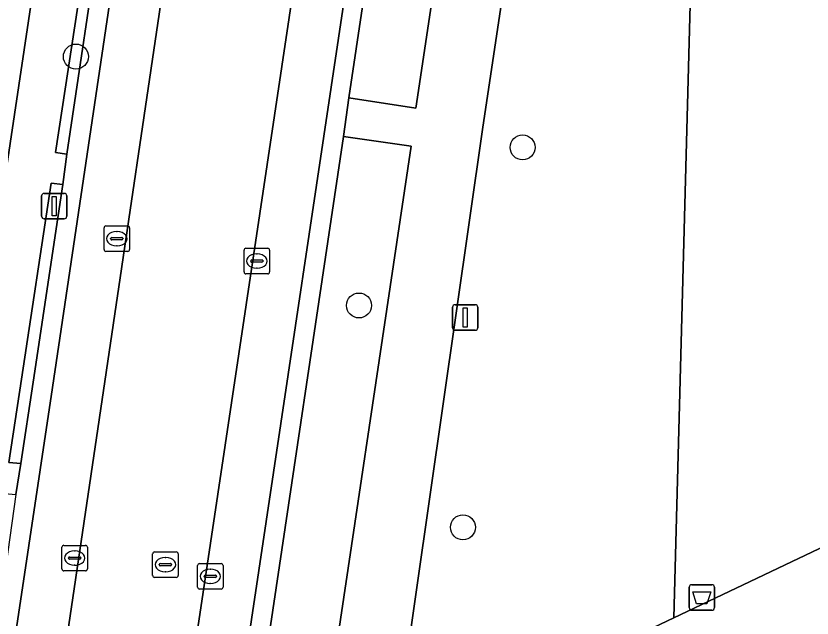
# Model space of a CAD drawing. Extents: x 163008 to 163854, y 382777 to 383982.
# Drawn here: x 163326.55 to 163357.75, y 383029.08 to 383052.68 of the extents above; entities that cross this region are included whole.
import ezdxf

# ---------------------------------------------------------------- set-up
doc = ezdxf.new("R2010")
doc.units = 0
for name, color, linetype in [('IMGEO_Afvalbak', 7, 'Continuous'), ('IMGEO_Boom', 7, 'Continuous'), ('IMGEO_Erf', 7, 'Continuous'), ('IMGEO_Groenvoorziening', 7, 'Continuous'), ('IMGEO_Haag', 7, 'Continuous'), ('IMGEO_Kolk', 7, 'Continuous'), ('IMGEO_Lichtmast', 7, 'Continuous'), ('IMGEO_Parkeervlak_open', 7, 'Continuous'), ('IMGEO_Rijbaan_lokaal_gesloten', 7, 'Continuous'), ('IMGEO_Rioolput', 7, 'Continuous'), ('IMGEO_Voetpad_gesloten', 7, 'Continuous'), ('IMGEO_Voetpad_open', 7, 'Continuous')]:
    doc.layers.add(name, color=color, linetype=linetype)

msp = doc.modelspace()

# ---------------------------------------------------------------- linework, layer by layer
at = {"layer": 'IMGEO_Afvalbak'}
for p, q in [((163353.031, 383030.389), (163353.821, 383030.389)), ((163353.821, 383030.389), (163353.031, 383030.389)), ((163352.931, 383029.489), (163352.931, 383030.289)), ((163352.931, 383030.289), (163352.931, 383029.489)), ((163353.921, 383030.289), (163353.921, 383029.489)), ((163353.921, 383029.489), (163353.921, 383030.289)), ((163353.821, 383029.389), (163353.031, 383029.389)), ((163353.031, 383029.389), (163353.821, 383029.389))]:
    msp.add_line(p, q, dxfattribs=at)
msp.add_lwpolyline([(163353.074, 383030.103), (163353.778, 383030.103), (163353.629, 383029.633), (163353.223, 383029.633), (163353.074, 383030.103)], dxfattribs=at)
for centre, start, end in [((163353.031, 383030.289), 90, 180), ((163353.031, 383030.289), 90, 180), ((163353.821, 383030.289), 0, 90), ((163353.821, 383030.289), 360, 90), ((163353.031, 383029.489), 180, 270), ((163353.031, 383029.489), 180, 270), ((163353.821, 383029.489), 270, 0), ((163353.821, 383029.489), 270, 0)]:
    msp.add_arc(centre, 0.1, start, end, dxfattribs=at)
at = {"layer": 'IMGEO_Boom'}
for centre in [(163328.899, 383051.088), (163346.405, 383047.528), (163339.993, 383041.331), (163344.067, 383032.637)]:
    msp.add_circle(centre, 0.489, dxfattribs=at)
at = {"layer": 'IMGEO_Erf'}
msp.add_lwpolyline([(163298.708, 383044.615), (163321.156, 383039.783), (163323.551, 383039.267), (163325.006, 383038.94), (163341.637, 383150.129)], dxfattribs=at)
at = {"layer": 'IMGEO_Groenvoorziening'}
for points in [[(163356.77, 383146.06), (163354.108, 383146.459), (163339.598, 383049.469), (163342.222, 383049.06)], [(163379.347, 383123.954), (163369.796, 383143.5), (163359.394, 383145.384), (163349.687, 383080.612), (163353.657, 383079.124), (163352.328, 383029.091), (163395.747, 383049.753), (163397.081, 383050.39), (163388.612, 383067.644), (163403.1, 383074.902)], [(163352.328, 383029.091), (163353.657, 383079.124), (163349.687, 383080.612), (163344.847, 383048.321), (163341.722, 383026.543), (163341.294, 383023.84)], [(163329.921, 383056.476), (163329.494, 383056.493), (163328.1, 383047.329), (163328.542, 383047.262)], [(163342.042, 383047.571), (163339.38, 383047.955), (163336.262, 383027.02), (163335.872, 383027.092), (163335.386, 383023.994), (163338.44, 383023.516)], [(163327.224, 383038.324), (163328.383, 383046.072), (163327.936, 383046.12), (163326.772, 383038.449), (163326.276, 383035.176), (163326.748, 383035.137)]]:
    msp.add_lwpolyline(points, close=True, dxfattribs=at)
at = {"layer": 'IMGEO_Haag'}
for points in [[(163329.921, 383056.476), (163329.494, 383056.493), (163328.1, 383047.329), (163328.542, 383047.262)], [(163327.224, 383038.324), (163328.383, 383046.072), (163327.936, 383046.12), (163326.772, 383038.449), (163326.276, 383035.176), (163326.748, 383035.137)]]:
    msp.add_lwpolyline(points, close=True, dxfattribs=at)
at = {"layer": 'IMGEO_Kolk'}
for p, q in [((163330.078, 383044.449), (163330.93, 383044.449)), ((163330.003, 383043.523), (163330.003, 383044.375)), ((163330.491, 383044.229), (163330.516, 383044.229)), ((163331.004, 383044.375), (163331.004, 383043.523)), ((163330.262, 383043.943), (163330.262, 383043.955)), ((163330.7, 383043.906), (163330.302, 383043.906)), ((163330.305, 383043.992), (163330.703, 383043.992)), ((163330.746, 383043.955), (163330.746, 383043.943)), ((163330.514, 383043.669), (163330.489, 383043.669)), ((163335.49, 383042.645), (163335.49, 383043.497)), ((163335.565, 383043.571), (163336.417, 383043.571)), ((163336.491, 383043.497), (163336.491, 383042.645)), ((163330.93, 383043.449), (163330.078, 383043.449)), ((163335.978, 383043.351), (163336.003, 383043.351)), ((163335.749, 383043.065), (163335.749, 383043.077)), ((163336.187, 383043.028), (163335.789, 383043.028)), ((163335.792, 383043.114), (163336.19, 383043.114)), ((163336.233, 383043.077), (163336.233, 383043.065)), ((163336.417, 383042.571), (163335.565, 383042.571)), ((163336.001, 383042.791), (163335.976, 383042.791)), ((163328.427, 383031.931), (163329.279, 383031.931)), ((163328.352, 383031.005), (163328.352, 383031.857)), ((163328.84, 383031.711), (163328.865, 383031.711)), ((163329.353, 383031.857), (163329.353, 383031.005)), ((163328.611, 383031.425), (163328.611, 383031.437)), ((163329.049, 383031.388), (163328.651, 383031.388)), ((163328.654, 383031.474), (163329.052, 383031.474)), ((163329.095, 383031.437), (163329.095, 383031.425)), ((163328.863, 383031.151), (163328.838, 383031.151)), ((163333.668, 383030.291), (163333.668, 383031.143)), ((163333.743, 383031.217), (163334.595, 383031.217)), ((163334.156, 383030.997), (163334.181, 383030.997)), ((163334.669, 383031.143), (163334.669, 383030.291)), ((163329.279, 383030.931), (163328.427, 383030.931)), ((163333.927, 383030.711), (163333.927, 383030.723)), ((163334.365, 383030.674), (163333.967, 383030.674)), ((163333.97, 383030.76), (163334.368, 383030.76)), ((163334.411, 383030.723), (163334.411, 383030.711)), ((163334.179, 383030.437), (163334.154, 383030.437)), ((163334.595, 383030.217), (163333.743, 383030.217))]:
    msp.add_line(p, q, dxfattribs=at)
for points in [[(163330.078, 383044.449), (163330.93, 383044.449)], [(163330.003, 383043.523), (163330.003, 383044.375)], [(163331.004, 383044.375), (163331.004, 383043.523)], [(163335.49, 383042.645), (163335.49, 383043.497)], [(163335.565, 383043.571), (163336.417, 383043.571)], [(163336.491, 383043.497), (163336.491, 383042.645)], [(163330.93, 383043.449), (163330.078, 383043.449)], [(163336.417, 383042.571), (163335.565, 383042.571)], [(163328.427, 383031.931), (163329.279, 383031.931)], [(163328.352, 383031.005), (163328.352, 383031.857)], [(163329.353, 383031.857), (163329.353, 383031.005)], [(163333.668, 383030.291), (163333.668, 383031.143)], [(163333.743, 383031.217), (163334.595, 383031.217)], [(163334.669, 383031.143), (163334.669, 383030.291)], [(163329.279, 383030.931), (163328.427, 383030.931)], [(163334.595, 383030.217), (163333.743, 383030.217)]]:
    msp.add_lwpolyline(points, dxfattribs=at)
for centre, radius, start, end in [((163330.08, 383044.373), 0.0765, 91.552, 178.448), ((163330.08, 383044.373), 0.0765, 91.552, 178.448), ((163330.928, 383044.373), 0.0765, 1.552, 88.448), ((163330.928, 383044.373), 0.0765, 1.552, 88.448), ((163330.302, 383043.952), 0.0403, 85.8775, 175.7526), ((163330.299, 383043.942), 0.0366, 178.938, 274.7102), ((163330.703, 383043.949), 0.043, 264.8664, 352.4533), ((163330.707, 383043.954), 0.0386, 1.7309, 96.639), ((163330.08, 383043.525), 0.0765, 181.552, 268.448), ((163330.08, 383043.525), 0.0765, 181.552, 268.448), ((163330.928, 383043.525), 0.0765, 271.552, 358.448), ((163330.928, 383043.525), 0.0765, 271.552, 358.448), ((163335.567, 383043.495), 0.0765, 91.552, 178.448), ((163335.567, 383043.495), 0.0765, 91.552, 178.448), ((163336.415, 383043.495), 0.0765, 1.552, 88.448), ((163336.415, 383043.495), 0.0765, 1.552, 88.448), ((163335.789, 383043.074), 0.0403, 85.8775, 175.7526), ((163335.786, 383043.064), 0.0366, 178.938, 274.7102), ((163336.19, 383043.071), 0.043, 264.8664, 352.4533), ((163336.194, 383043.076), 0.0386, 1.7309, 96.639), ((163335.567, 383042.647), 0.0765, 181.552, 268.448), ((163335.567, 383042.647), 0.0765, 181.552, 268.448), ((163336.415, 383042.647), 0.0765, 271.552, 358.448), ((163336.415, 383042.647), 0.0765, 271.552, 358.448), ((163328.429, 383031.855), 0.0765, 91.552, 178.448), ((163328.429, 383031.855), 0.0765, 91.552, 178.448), ((163329.277, 383031.855), 0.0765, 1.552, 88.448), ((163329.277, 383031.855), 0.0765, 1.552, 88.448), ((163328.651, 383031.434), 0.0403, 85.8775, 175.7526), ((163328.648, 383031.424), 0.0366, 178.938, 274.7102), ((163329.052, 383031.431), 0.043, 264.8664, 352.4533), ((163329.056, 383031.436), 0.0386, 1.7309, 96.639), ((163328.429, 383031.007), 0.0765, 181.552, 268.448), ((163328.429, 383031.007), 0.0765, 181.552, 268.448), ((163329.277, 383031.007), 0.0765, 271.552, 358.448), ((163329.277, 383031.007), 0.0765, 271.552, 358.448), ((163333.745, 383031.141), 0.0765, 91.552, 178.448), ((163333.745, 383031.141), 0.0765, 91.552, 178.448), ((163334.593, 383031.141), 0.0765, 1.552, 88.448), ((163334.593, 383031.141), 0.0765, 1.552, 88.448), ((163333.967, 383030.72), 0.0403, 85.8775, 175.7526), ((163333.964, 383030.71), 0.0366, 178.938, 274.7102), ((163334.368, 383030.717), 0.043, 264.8664, 352.4533), ((163334.372, 383030.722), 0.0386, 1.7309, 96.639), ((163333.745, 383030.293), 0.0765, 181.552, 268.448), ((163333.745, 383030.293), 0.0765, 181.552, 268.448), ((163334.593, 383030.293), 0.0765, 271.552, 358.448), ((163334.593, 383030.293), 0.0765, 271.552, 358.448)]:
    msp.add_arc(centre, radius, start, end, dxfattribs=at)
for centre, major_axis, ratio, start_param, end_param in [((163330.49, 383043.949), (-0.387, 0.002), 0.722429, 4.712389, 7.853982), ((163330.515, 383043.949), (-0.39, 0.002), 0.717154, 1.570796, 4.712389), ((163335.977, 383043.071), (-0.387, 0.002), 0.722429, 4.712389, 7.853982), ((163336.002, 383043.071), (-0.39, 0.002), 0.717154, 1.570796, 4.712389), ((163328.839, 383031.431), (-0.387, 0.002), 0.722429, 4.712389, 7.853982), ((163328.864, 383031.431), (-0.39, 0.002), 0.717154, 1.570796, 4.712389), ((163334.155, 383030.717), (-0.387, 0.002), 0.722429, 4.712389, 7.853982), ((163334.18, 383030.717), (-0.39, 0.002), 0.717154, 1.570796, 4.712389)]:
    msp.add_ellipse(centre, major_axis=major_axis, ratio=ratio, start_param=start_param, end_param=end_param, dxfattribs=at)
at = {"layer": 'IMGEO_Lichtmast'}
for p, q in [((163327.656, 383045.726), (163328.446, 383045.726)), ((163328.446, 383045.726), (163327.656, 383045.726)), ((163327.556, 383044.826), (163327.556, 383045.626)), ((163327.556, 383045.626), (163327.556, 383044.826)), ((163328.546, 383045.626), (163328.546, 383044.826)), ((163328.546, 383044.826), (163328.546, 383045.626)), ((163328.446, 383044.726), (163327.656, 383044.726)), ((163327.656, 383044.726), (163328.446, 383044.726)), ((163343.759, 383041.359), (163344.549, 383041.359)), ((163344.549, 383041.359), (163343.759, 383041.359)), ((163343.659, 383040.459), (163343.659, 383041.259)), ((163343.659, 383041.259), (163343.659, 383040.459)), ((163344.649, 383041.259), (163344.649, 383040.459)), ((163344.649, 383040.459), (163344.649, 383041.259)), ((163344.549, 383040.359), (163343.759, 383040.359)), ((163343.759, 383040.359), (163344.549, 383040.359))]:
    msp.add_line(p, q, dxfattribs=at)
for points in [[(163327.976, 383045.601), (163328.126, 383045.601), (163328.126, 383044.851), (163327.976, 383044.851), (163327.976, 383045.601)], [(163344.079, 383041.234), (163344.229, 383041.234), (163344.229, 383040.484), (163344.079, 383040.484), (163344.079, 383041.234)]]:
    msp.add_lwpolyline(points, dxfattribs=at)
for centre, start, end in [((163327.656, 383045.626), 90, 180), ((163327.656, 383045.626), 90, 180), ((163328.446, 383045.626), 0, 90), ((163328.446, 383045.626), 360, 90), ((163327.656, 383044.826), 180, 270), ((163327.656, 383044.826), 180, 270), ((163328.446, 383044.826), 270, 0), ((163328.446, 383044.826), 270, 0), ((163343.759, 383041.259), 90, 180), ((163343.759, 383041.259), 90, 180), ((163344.549, 383041.259), 0, 90), ((163344.549, 383041.259), 360, 90), ((163343.759, 383040.459), 180, 270), ((163343.759, 383040.459), 180, 270), ((163344.549, 383040.459), 270, 0), ((163344.549, 383040.459), 270, 0)]:
    msp.add_arc(centre, 0.1, start, end, dxfattribs=at)
at = {"layer": 'IMGEO_Parkeervlak_open'}
for points in [[(163359.594, 383237.191), (163353.206, 383238.156), (163353.059, 383236.624), (163354.474, 383236.052), (163353.959, 383232.549), (163352.699, 383224.192), (163350.745, 383211.225), (163350.535, 383209.802), (163350.513, 383209.655), (163344.964, 383172.44), (163344.666, 383170.44), (163341.637, 383150.129), (163325.006, 383038.94), (163324.506, 383036.205), (163323.355, 383028.546), (163322.78, 383023.472), (163322.281, 383020.078), (163327.116, 383019.173), (163327.994, 383024.746), (163328.1, 383025.321)], [(163364.444, 383233.751), (163358.072, 383191.74), (163351.868, 383150.133), (163351.16, 383145.514), (163333.064, 383024.594)], [(163335.498, 383027.101), (163353.723, 383148.969)], [(163326.58, 383028.282), (163325.769, 383028.396), (163325.277, 383028.466), (163326.113, 383033.968), (163326.547, 383033.922), (163326.748, 383035.137), (163326.276, 383035.176), (163326.772, 383038.449), (163327.936, 383046.12), (163328.383, 383046.072), (163328.542, 383047.262), (163328.1, 383047.329), (163329.494, 383056.493), (163329.921, 383056.476), (163330.083, 383057.678), (163329.648, 383057.712), (163331.207, 383068.03), (163332.46, 383077.022)], [(163334.357, 383067.599), (163332.404, 383067.848), (163327.977, 383038.115), (163326.575, 383028.699)], [(163328.1, 383025.321), (163328.173, 383025.814), (163334.357, 383067.599)]]:
    msp.add_lwpolyline(points, dxfattribs=at)
at = {"layer": 'IMGEO_Rijbaan_lokaal_gesloten'}
msp.add_lwpolyline([(163333.064, 383024.594), (163351.16, 383145.514), (163346.155, 383146.302), (163340.877, 383111.094), (163339.666, 383103.012), (163335.675, 383076.387), (163334.357, 383067.599), (163328.173, 383025.814), (163328.1, 383025.321)], close=True, dxfattribs=at)
at = {"layer": 'IMGEO_Rioolput'}
for p, q in [((163331.908, 383030.747), (163331.908, 383031.599)), ((163331.983, 383031.673), (163332.835, 383031.673)), ((163332.909, 383031.599), (163332.909, 383030.747)), ((163332.396, 383031.453), (163332.421, 383031.453)), ((163332.167, 383031.167), (163332.167, 383031.179)), ((163332.605, 383031.13), (163332.207, 383031.13)), ((163332.21, 383031.216), (163332.608, 383031.216)), ((163332.651, 383031.179), (163332.651, 383031.167)), ((163332.835, 383030.673), (163331.983, 383030.673)), ((163332.419, 383030.893), (163332.394, 383030.893))]:
    msp.add_line(p, q, dxfattribs=at)
for points in [[(163331.908, 383030.747), (163331.908, 383031.599)], [(163331.983, 383031.673), (163332.835, 383031.673)], [(163332.909, 383031.599), (163332.909, 383030.747)], [(163332.835, 383030.673), (163331.983, 383030.673)]]:
    msp.add_lwpolyline(points, dxfattribs=at)
for centre, radius, start, end in [((163331.985, 383031.597), 0.0765, 91.552, 178.448), ((163331.985, 383031.597), 0.0765, 91.552, 178.448), ((163332.833, 383031.597), 0.0765, 1.552, 88.448), ((163332.833, 383031.597), 0.0765, 1.552, 88.448), ((163332.207, 383031.176), 0.0403, 85.8775, 175.7526), ((163332.204, 383031.166), 0.0366, 178.938, 274.7102), ((163332.608, 383031.173), 0.043, 264.8664, 352.4533), ((163332.612, 383031.178), 0.0386, 1.7309, 96.639), ((163331.985, 383030.749), 0.0765, 181.552, 268.448), ((163331.985, 383030.749), 0.0765, 181.552, 268.448), ((163332.833, 383030.749), 0.0765, 271.552, 358.448), ((163332.833, 383030.749), 0.0765, 271.552, 358.448)]:
    msp.add_arc(centre, radius, start, end, dxfattribs=at)
for centre, major_axis, ratio, start_param, end_param in [((163332.395, 383031.173), (-0.387, 0.002), 0.722429, 4.712389, 7.853982), ((163332.42, 383031.173), (-0.39, 0.002), 0.717154, 1.570796, 4.712389)]:
    msp.add_ellipse(centre, major_axis=major_axis, ratio=ratio, start_param=start_param, end_param=end_param, dxfattribs=at)
at = {"layer": 'IMGEO_Voetpad_gesloten'}
msp.add_lwpolyline([(163341.294, 383023.84), (163340.762, 383020.485), (163374.565, 383036.515), (163396.945, 383047.255), (163395.747, 383049.753), (163352.328, 383029.091)], close=True, dxfattribs=at)
at = {"layer": 'IMGEO_Voetpad_open'}
for points in [[(163354.108, 383146.459), (163354.456, 383148.855), (163360.845, 383191.603), (163361.17, 383193.412), (163366.685, 383230.187), (163365.957, 383230.31), (163365.933, 383230.19), (163360.066, 383191.606), (163353.723, 383148.969), (163335.498, 383027.101)], [(163333.064, 383024.594), (163335.386, 383023.994), (163335.872, 383027.092), (163336.262, 383027.02), (163339.38, 383047.955), (163339.598, 383049.469), (163354.108, 383146.459)], [(163356.77, 383146.06), (163342.222, 383049.06), (163339.598, 383049.469), (163339.38, 383047.955), (163342.042, 383047.571), (163338.44, 383023.516), (163335.386, 383023.994), (163333.064, 383024.594), (163332.978, 383024.002), (163332.11, 383018.101), (163335.408, 383017.05), (163340.004, 383015.426), (163340.474, 383018.665), (163340.731, 383020.283), (163340.762, 383020.485), (163341.294, 383023.84), (163341.722, 383026.543), (163344.847, 383048.321), (163349.687, 383080.612), (163359.394, 383145.384)], [(163332.404, 383067.848), (163331.638, 383067.963), (163330.083, 383057.678), (163329.921, 383056.476), (163328.542, 383047.262), (163328.383, 383046.072), (163327.224, 383038.324), (163326.748, 383035.137), (163326.547, 383033.922), (163325.769, 383028.396), (163326.58, 383028.282)], [(163326.575, 383028.699), (163327.977, 383038.115), (163332.404, 383067.848)]]:
    msp.add_lwpolyline(points, dxfattribs=at)

doc.saveas('drawing.dxf')
